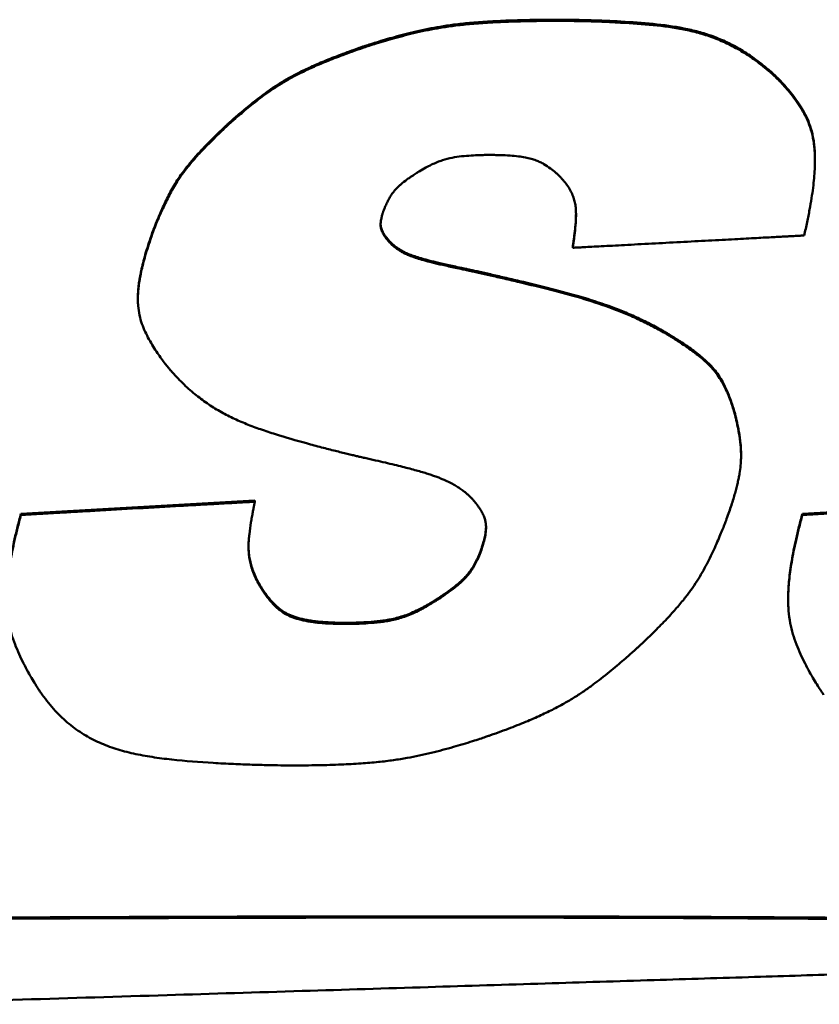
# Model space of a CAD drawing. Header units: inches. Extents: x 0.8 to 72.9, y -7.8 to 49.3.
# Tile 266 of 310: x 61.418 to 61.96, y 23.571 to 24.238. Entities that reach past the tile are written whole.
import ezdxf

# ---------------------------------------------------------------- set-up
doc = ezdxf.new("R2010")
doc.units = ezdxf.units.IN
doc.header["$MEASUREMENT"] = 0
doc.layers.add('Visible Edges(ROSSANSI)', color=7, linetype='Continuous', lineweight=50)
doc.layers.add('Visible Tangent Edges(ROSSANSI)', color=7, linetype='Continuous', lineweight=50)

msp = doc.modelspace()

# ---------------------------------------------------------------- linework, layer by layer
at = {"layer": 'Visible Edges(ROSSANSI)'}
for p, q in [((61.92635, 24.20369), (61.92635, 24.20291)), ((61.95664, 24.14394), (61.95664, 24.14316)), ((61.66842, 24.08835), (61.66842, 24.08757)), ((61.79246, 24.08469), (61.79246, 24.08391)), ((61.49782, 24.04998), (61.49782, 24.0492)), ((61.90659, 23.94368), (61.90659, 23.9429)), ((61.41857, 23.90361), (61.57712, 23.9126)), ((61.57712, 23.9126), (61.57712, 23.91182)), ((61.9481, 23.90361), (62.10665, 23.9126)), ((61.41857, 23.90361), (61.41857, 23.90283)), ((61.9481, 23.90361), (61.9481, 23.90283)), ((61.57829, 23.85934), (61.57829, 23.85856)), ((61.93848, 23.84649), (61.93848, 23.84571))]:
    msp.add_line(p, q, dxfattribs=at)
for points, knots in [([(61.64778, 24.21934), (61.64805, 24.21943), (61.6491, 24.2198), (61.65137, 24.22056), (61.65496, 24.22174), (61.66186, 24.22391), (61.6724, 24.22701), (61.68677, 24.23074), (61.70022, 24.23349), (61.71232, 24.23524), (61.72305, 24.2364), (61.73539, 24.23732), (61.7497, 24.23799), (61.76633, 24.23839), (61.77873, 24.2385), (61.78702, 24.23847), (61.79109, 24.23843), (61.79741, 24.23832), (61.80552, 24.23812), (61.81499, 24.23778), (61.82899, 24.2371), (61.84673, 24.23581), (61.86428, 24.23354), (61.87769, 24.23045), (61.88749, 24.22735), (61.89721, 24.22328), (61.90694, 24.21804), (61.91681, 24.21154), (61.92307, 24.20639), (61.92635, 24.20369)], [0, 0, 0, 0, 0.0022202, 0.0085276, 0.0183938, 0.0312915, 0.0640817, 0.1027311, 0.1449796, 0.1689741, 0.1960856, 0.227228, 0.2633154, 0.3052588, 0.3539652, 0.3577905, 0.3684968, 0.3849306, 0.4059399, 0.430375, 0.4570895, 0.5127945, 0.5659851, 0.5918808, 0.6179603, 0.6448271, 0.673159, 0.7036799, 0.7371277, 0.7371277, 0.7371277, 0.7371277]), ([(61.92635, 24.20291), (61.92307, 24.20561), (61.91681, 24.21076), (61.90694, 24.21726), (61.89721, 24.2225), (61.88749, 24.22657), (61.87769, 24.22967), (61.86428, 24.23276), (61.84673, 24.23503), (61.82899, 24.23632), (61.81499, 24.237), (61.80552, 24.23734), (61.79741, 24.23754), (61.79109, 24.23765), (61.78702, 24.23769), (61.77873, 24.23772), (61.76633, 24.23761), (61.7497, 24.23721), (61.73539, 24.23654), (61.72305, 24.23562), (61.71232, 24.23446), (61.70022, 24.23271), (61.68677, 24.22996), (61.6724, 24.22623), (61.66186, 24.22313), (61.65496, 24.22096), (61.65137, 24.21978), (61.6491, 24.21902), (61.64805, 24.21865), (61.64778, 24.21856)], [-0.7371277, -0.7371277, -0.7371277, -0.7371277, -0.7036799, -0.673159, -0.6448271, -0.6179603, -0.5918808, -0.5659851, -0.5127945, -0.4570895, -0.430375, -0.4059399, -0.3849306, -0.3684968, -0.3577905, -0.3539652, -0.3052588, -0.2633154, -0.227228, -0.1960856, -0.1689741, -0.1449796, -0.1027311, -0.0640817, -0.0312915, -0.0183938, -0.0085276, -0.0022202, 0, 0, 0, 0]), ([(61.55767, 24.16674), (61.55772, 24.16679), (61.5579, 24.16695), (61.55829, 24.16732), (61.55894, 24.16791), (61.56025, 24.1691), (61.56239, 24.17102), (61.56551, 24.17374), (61.56925, 24.17693), (61.5751, 24.18177), (61.58144, 24.18673), (61.58827, 24.19163), (61.59387, 24.19531), (61.60009, 24.199), (61.60715, 24.20274), (61.6137, 24.20586), (61.61952, 24.20844), (61.62438, 24.21049), (61.62962, 24.21261), (61.63528, 24.21479), (61.64137, 24.21706), (61.64559, 24.21856), (61.64778, 24.21934)], [0, 0, 0, 0, 0.0004954, 0.0019398, 0.0042707, 0.0074256, 0.0159576, 0.0270371, 0.0401671, 0.0548526, 0.0869239, 0.1035187, 0.1207947, 0.1393601, 0.1598408, 0.1828727, 0.1955457, 0.2090959, 0.223603, 0.239146, 0.255804, 0.2736557, 0.2736557, 0.2736557, 0.2736557]), ([(61.64778, 24.21856), (61.64559, 24.21778), (61.64137, 24.21628), (61.63528, 24.21401), (61.62962, 24.21183), (61.62438, 24.20971), (61.61952, 24.20766), (61.6137, 24.20508), (61.60715, 24.20196), (61.60009, 24.19822), (61.59387, 24.19453), (61.58827, 24.19085), (61.58144, 24.18595), (61.5751, 24.18099), (61.56925, 24.17616), (61.56551, 24.17296), (61.56239, 24.17024), (61.56025, 24.16832), (61.55894, 24.16713), (61.55829, 24.16654), (61.5579, 24.16617), (61.55772, 24.16601), (61.55767, 24.16596)], [-0.2736557, -0.2736557, -0.2736557, -0.2736557, -0.255804, -0.239146, -0.223603, -0.2090959, -0.1955457, -0.1828727, -0.1598408, -0.1393601, -0.1207947, -0.1035187, -0.0869239, -0.0548526, -0.0401671, -0.0270371, -0.0159576, -0.0074256, -0.0042707, -0.0019398, -0.0004954, 0, 0, 0, 0]), ([(61.92635, 24.20369), (61.9264, 24.20365), (61.9266, 24.20347), (61.92736, 24.2028), (61.9289, 24.20137), (61.93133, 24.199), (61.93439, 24.19584), (61.93785, 24.19197), (61.94152, 24.18749), (61.94517, 24.1825), (61.94862, 24.17707), (61.95169, 24.17115), (61.95417, 24.16451), (61.95555, 24.15835), (61.95626, 24.15288), (61.95658, 24.14844), (61.95664, 24.14543), (61.95664, 24.14394)], [0, 0, 0, 0, 0.0005374, 0.0021014, 0.0080224, 0.0171945, 0.0290587, 0.0430693, 0.058699, 0.0754464, 0.0928482, 0.110693, 0.1296676, 0.1508151, 0.162565, 0.1752917, 0.1875476, 0.1875476, 0.1875476, 0.1875476]), ([(61.94933, 24.09223), (61.95001, 24.09527), (61.95133, 24.1011), (61.95299, 24.10952), (61.95433, 24.11727), (61.95536, 24.1244), (61.95608, 24.13094), (61.95652, 24.13693), (61.95668, 24.14243), (61.95659, 24.14747), (61.95626, 24.1521), (61.95555, 24.15757), (61.95417, 24.16373), (61.95169, 24.17037), (61.94862, 24.17629), (61.94517, 24.18172), (61.94152, 24.18671), (61.93785, 24.19119), (61.93439, 24.19506), (61.93133, 24.19822), (61.9289, 24.20059), (61.92736, 24.20202), (61.9266, 24.20269), (61.9264, 24.20287), (61.92635, 24.20291)], [-0.3294896, -0.3294896, -0.3294896, -0.3294896, -0.3038284, -0.2802614, -0.2586564, -0.2388792, -0.2207938, -0.2042617, -0.1891421, -0.1752917, -0.162565, -0.1508151, -0.1296676, -0.110693, -0.0928482, -0.0754464, -0.058699, -0.0430693, -0.0290587, -0.0171945, -0.0080224, -0.0021014, -0.0005374, 0, 0, 0, 0]), ([(61.50823, 24.09568), (61.50825, 24.09573), (61.50832, 24.09591), (61.50859, 24.09663), (61.50915, 24.09812), (61.5101, 24.10053), (61.51138, 24.10367), (61.51296, 24.10738), (61.5155, 24.11306), (61.51839, 24.119), (61.5217, 24.12507), (61.52458, 24.1298), (61.52797, 24.13475), (61.53202, 24.14004), (61.53594, 24.14467), (61.53953, 24.14865), (61.54256, 24.1519), (61.54589, 24.15532), (61.54952, 24.15895), (61.55347, 24.16279), (61.55624, 24.16539), (61.55767, 24.16674)], [0, 0, 0, 0, 0.0004186, 0.0016394, 0.0062775, 0.013495, 0.0228739, 0.0339975, 0.0464513, 0.0737058, 0.0878513, 0.1026251, 0.1185653, 0.1362273, 0.1561756, 0.1671848, 0.1789779, 0.1916255, 0.2051976, 0.2197642, 0.2353949, 0.2353949, 0.2353949, 0.2353949]), ([(61.55767, 24.16596), (61.55624, 24.16461), (61.55347, 24.16201), (61.54952, 24.15817), (61.54589, 24.15454), (61.54256, 24.15112), (61.53953, 24.14787), (61.53594, 24.14389), (61.53202, 24.13926), (61.52797, 24.13397), (61.52458, 24.12902), (61.5217, 24.12429), (61.51839, 24.11822), (61.5155, 24.11228), (61.51296, 24.1066), (61.51138, 24.10289), (61.5101, 24.09976), (61.50915, 24.09734), (61.50859, 24.09585), (61.50832, 24.09513), (61.50825, 24.09495), (61.50823, 24.0949)], [-0.2353949, -0.2353949, -0.2353949, -0.2353949, -0.2197642, -0.2051976, -0.1916255, -0.1789779, -0.1671848, -0.1561756, -0.1362273, -0.1185653, -0.1026251, -0.0878513, -0.0737058, -0.0464513, -0.0339975, -0.0228739, -0.013495, -0.0062775, -0.0016394, -0.0004186, 0, 0, 0, 0]), ([(61.68843, 24.13567), (61.68989, 24.13653), (61.69266, 24.13816), (61.69674, 24.14024), (61.70053, 24.14192), (61.70512, 24.14362), (61.71065, 24.14506), (61.71721, 24.14596), (61.72347, 24.14645), (61.72837, 24.14668), (61.73172, 24.14678), (61.73352, 24.14681), (61.73467, 24.14682), (61.7366, 24.14683), (61.7394, 24.14681), (61.7443, 24.1467), (61.74971, 24.14645), (61.75541, 24.14592), (61.76018, 24.14521), (61.76417, 24.1443), (61.76753, 24.14323), (61.77042, 24.142), (61.77373, 24.14021), (61.77727, 24.13784), (61.78029, 24.13542), (61.7822, 24.13372), (61.78318, 24.1328), (61.78379, 24.1322), (61.78406, 24.13192), (61.78413, 24.13184)], [-0.2610172, -0.2610172, -0.2610172, -0.2610172, -0.2478, -0.2360222, -0.2254356, -0.2157903, -0.1983519, -0.1818443, -0.1653045, -0.1504761, -0.1444608, -0.139785, -0.1367546, -0.1356763, -0.1251283, -0.1154177, -0.0983002, -0.0838992, -0.0717818, -0.0615053, -0.0526225, -0.0446935, -0.0373053, -0.0233728, -0.0114782, -0.0067672, -0.0031467, -0.0008216, 0, 0, 0, 0]), ([(61.66415, 24.10854), (61.66439, 24.10919), (61.66486, 24.11044), (61.66559, 24.11223), (61.66633, 24.1139), (61.6673, 24.11591), (61.66854, 24.11817), (61.67012, 24.1206), (61.67177, 24.12271), (61.67349, 24.12458), (61.67529, 24.12627), (61.67779, 24.12837), (61.68036, 24.1303), (61.68291, 24.13209), (61.68462, 24.13324), (61.6861, 24.13421), (61.68714, 24.13487), (61.68779, 24.13528), (61.68811, 24.13548), (61.68831, 24.1356), (61.68841, 24.13566), (61.68843, 24.13567)], [-0.09937308, -0.09937308, -0.09937308, -0.09937308, -0.0937444, -0.08846233, -0.08350022, -0.07883111, -0.07026418, -0.06254102, -0.0554434, -0.04876039, -0.04229508, -0.03586915, -0.02300739, -0.01696409, -0.01148972, -0.00681941, -0.00318946, -0.00183872, -0.00083706, -0.00021423, 0, 0, 0, 0]), ([(61.78413, 24.13184), (61.7847, 24.13123), (61.7858, 24.13004), (61.78775, 24.12769), (61.78981, 24.12482), (61.79174, 24.12138), (61.79312, 24.11799), (61.79403, 24.11464), (61.79455, 24.11127), (61.79475, 24.10785), (61.79471, 24.10314), (61.79437, 24.09843), (61.79389, 24.09383), (61.7935, 24.09074), (61.79318, 24.08841), (61.79294, 24.0868), (61.79278, 24.08584), (61.79266, 24.08505), (61.79256, 24.08448), (61.7925, 24.08412), (61.79247, 24.08395), (61.79246, 24.08391)], [-0.1394468, -0.1394468, -0.1394468, -0.1394468, -0.1327956, -0.1265192, -0.114939, -0.1043852, -0.0945401, -0.0851023, -0.0758045, -0.0664244, -0.056786, -0.0368871, -0.0273385, -0.0186008, -0.0110847, -0.0079138, -0.0052032, -0.0030046, -0.00137, -0.0003512, 0, 0, 0, 0]), ([(61.66842, 24.08757), (61.66808, 24.08795), (61.66743, 24.08867), (61.66653, 24.08975), (61.66574, 24.09077), (61.66504, 24.09174), (61.66444, 24.09266), (61.66393, 24.09354), (61.6635, 24.09439), (61.66304, 24.09544), (61.66262, 24.0967), (61.66236, 24.09817), (61.66229, 24.09958), (61.66238, 24.10098), (61.66255, 24.10235), (61.6628, 24.10369), (61.66309, 24.10495), (61.66338, 24.10609), (61.66366, 24.10705), (61.66387, 24.10772), (61.66401, 24.10814), (61.66408, 24.10834), (61.66413, 24.10847), (61.66415, 24.10853), (61.66415, 24.10854)], [-0.06262221, -0.06262221, -0.06262221, -0.06262221, -0.05858455, -0.05484966, -0.05139548, -0.04819941, -0.04523833, -0.0424886, -0.0399261, -0.03752641, -0.03311979, -0.02907558, -0.02521993, -0.02140755, -0.01756102, -0.01377006, -0.01016948, -0.00689894, -0.0041012, -0.0019211, -0.00110834, -0.00050493, -0.00012932, 0, 0, 0, 0]), ([(61.79246, 24.08469), (61.79247, 24.08473), (61.7925, 24.0849), (61.79256, 24.08526), (61.79266, 24.08583), (61.79278, 24.08662), (61.79294, 24.08758), (61.79318, 24.08919), (61.7935, 24.09152), (61.79389, 24.09461), (61.79437, 24.09921), (61.79467, 24.10332), (61.79472, 24.10629), (61.79473, 24.10685)], [0, 0, 0, 0, 0.00035115, 0.00137, 0.00300462, 0.00520316, 0.00791379, 0.01108473, 0.01860075, 0.02733852, 0.03688708, 0.05678598, 0.06144518, 0.06144518, 0.06144518, 0.06144518]), ([(61.66232, 24.0999), (61.66233, 24.09959), (61.66239, 24.09879), (61.66262, 24.09748), (61.66304, 24.09622), (61.6635, 24.09517), (61.66393, 24.09432), (61.66444, 24.09344), (61.66504, 24.09252), (61.66574, 24.09155), (61.66653, 24.09053), (61.66743, 24.08945), (61.66808, 24.08873), (61.66842, 24.08835)], [0.02652539, 0.02652539, 0.02652539, 0.02652539, 0.02907558, 0.03311979, 0.03752641, 0.0399261, 0.0424886, 0.04523833, 0.04819941, 0.05139548, 0.05484966, 0.05858455, 0.06262221, 0.06262221, 0.06262221, 0.06262221]), ([(61.50823, 24.0949), (61.50741, 24.0926), (61.50584, 24.08819), (61.50377, 24.08178), (61.50203, 24.07583), (61.50062, 24.07031), (61.49951, 24.0652), (61.49869, 24.06047), (61.49814, 24.05608), (61.49784, 24.052), (61.49779, 24.0482), (61.49801, 24.0436), (61.49878, 24.03831), (61.50045, 24.03243), (61.50268, 24.02701), (61.50528, 24.02189), (61.50809, 24.01707), (61.51095, 24.01266), (61.51368, 24.00879), (61.51611, 24.00557), (61.51805, 24.00312), (61.51928, 24.00164), (61.51989, 24.00093), (61.52005, 24.00074), (61.52009, 24.0007)], [-0.277339, -0.277339, -0.277339, -0.277339, -0.2573412, -0.2389181, -0.2219651, -0.2063761, -0.1920431, -0.1788559, -0.1667022, -0.1554679, -0.1450374, -0.1352948, -0.117423, -0.1009645, -0.085142, -0.0694772, -0.0542413, -0.0399115, -0.0269915, -0.0160027, -0.0074788, -0.0019617, -0.000502, 0, 0, 0, 0]), ([(61.49782, 24.04998), (61.49782, 24.05088), (61.49787, 24.05314), (61.49814, 24.05686), (61.49869, 24.06125), (61.49951, 24.06598), (61.50062, 24.07109), (61.50203, 24.07661), (61.50377, 24.08255), (61.50584, 24.08897), (61.50741, 24.09338), (61.50823, 24.09568)], [0.1480317, 0.1480317, 0.1480317, 0.1480317, 0.1554679, 0.1667022, 0.1788559, 0.1920431, 0.2063761, 0.2219651, 0.2389181, 0.2573412, 0.277339, 0.277339, 0.277339, 0.277339]), ([(61.79246, 24.08391), (61.79276, 24.08393), (61.79391, 24.08399), (61.79641, 24.08412), (61.8004, 24.08433), (61.80572, 24.08461), (61.81218, 24.08496), (61.81962, 24.08535), (61.82786, 24.08579), (61.83996, 24.08643), (61.85581, 24.08727), (61.87488, 24.08828), (61.89044, 24.08911), (61.90208, 24.08973), (61.90982, 24.09014), (61.91673, 24.0905), (61.92279, 24.09083), (61.92805, 24.0911), (61.93256, 24.09134), (61.93638, 24.09155), (61.93956, 24.09172), (61.94218, 24.09185), (61.94468, 24.09199), (61.9468, 24.0921), (61.94844, 24.09219), (61.94912, 24.09222), (61.94933, 24.09223)], [-0.3990966, -0.3990966, -0.3990966, -0.3990966, -0.3968312, -0.3903273, -0.3800235, -0.3663582, -0.3497697, -0.3306967, -0.3095775, -0.2868507, -0.2383277, -0.1886355, -0.1412817, -0.1195779, -0.0997741, -0.0822114, -0.0668409, -0.0535165, -0.0420922, -0.0324217, -0.0243589, -0.0177577, -0.0124718, -0.0052615, -0.001559, 0, 0, 0, 0]), ([(61.66842, 24.08835), (61.66846, 24.0883), (61.66862, 24.08812), (61.66899, 24.08772), (61.66961, 24.0871), (61.67049, 24.08629), (61.67161, 24.08533), (61.67298, 24.08427), (61.67461, 24.08314), (61.6765, 24.08197), (61.67871, 24.08078), (61.68083, 24.07982), (61.68279, 24.07904), (61.68451, 24.07841), (61.68643, 24.07776), (61.68858, 24.07709), (61.69098, 24.07638), (61.69365, 24.07565), (61.69662, 24.07488), (61.69992, 24.07407), (61.70356, 24.07321), (61.70757, 24.07231), (61.71197, 24.07135), (61.71504, 24.07071), (61.71665, 24.07038)], [0, 0, 0, 0, 0.0005098, 0.0019838, 0.0043422, 0.007509, 0.0114136, 0.0159913, 0.0211844, 0.0269434, 0.0333133, 0.0406949, 0.0449223, 0.0495913, 0.0547653, 0.0605075, 0.0668809, 0.0739481, 0.0817715, 0.0904132, 0.0999353, 0.1103993, 0.121867, 0.1343997, 0.1343997, 0.1343997, 0.1343997]), ([(61.71665, 24.0696), (61.71504, 24.06993), (61.71197, 24.07058), (61.70757, 24.07153), (61.70356, 24.07243), (61.69992, 24.07329), (61.69662, 24.0741), (61.69365, 24.07487), (61.69098, 24.0756), (61.68858, 24.07631), (61.68643, 24.07698), (61.68451, 24.07763), (61.68279, 24.07826), (61.68083, 24.07904), (61.67871, 24.08), (61.6765, 24.08119), (61.67461, 24.08236), (61.67298, 24.08349), (61.67161, 24.08455), (61.67049, 24.08551), (61.66961, 24.08632), (61.66899, 24.08694), (61.66862, 24.08734), (61.66846, 24.08752), (61.66842, 24.08757)], [-0.1343997, -0.1343997, -0.1343997, -0.1343997, -0.121867, -0.1103993, -0.0999353, -0.0904132, -0.0817715, -0.0739481, -0.0668809, -0.0605075, -0.0547653, -0.0495913, -0.0449223, -0.0406949, -0.0333133, -0.0269434, -0.0211844, -0.0159913, -0.0114136, -0.007509, -0.0043422, -0.0019838, -0.0005098, 0, 0, 0, 0]), ([(61.71665, 24.07038), (61.71677, 24.07035), (61.71727, 24.07025), (61.71834, 24.07001), (61.72009, 24.06963), (61.72244, 24.06912), (61.72534, 24.06848), (61.73015, 24.06741), (61.73713, 24.06584), (61.7464, 24.06372), (61.7601, 24.06051), (61.77742, 24.05629), (61.79769, 24.0509), (61.81383, 24.04572), (61.82628, 24.04095), (61.83558, 24.03693), (61.84497, 24.03241), (61.85113, 24.02901), (61.85427, 24.02727)], [0, 0, 0, 0, 0.000987, 0.0038516, 0.008449, 0.0146346, 0.0222636, 0.0311913, 0.0523643, 0.0769964, 0.1039311, 0.1600847, 0.2135179, 0.2646967, 0.2902461, 0.3162234, 0.3429884, 0.3709109, 0.3709109, 0.3709109, 0.3709109]), ([(61.85427, 24.02649), (61.85113, 24.02823), (61.84497, 24.03163), (61.83558, 24.03615), (61.82628, 24.04017), (61.81383, 24.04494), (61.79769, 24.05012), (61.77742, 24.05551), (61.7601, 24.05973), (61.7464, 24.06294), (61.73713, 24.06506), (61.73015, 24.06663), (61.72534, 24.0677), (61.72244, 24.06834), (61.72009, 24.06885), (61.71834, 24.06923), (61.71727, 24.06947), (61.71677, 24.06957), (61.71665, 24.0696)], [-0.3709109, -0.3709109, -0.3709109, -0.3709109, -0.3429884, -0.3162234, -0.2902461, -0.2646967, -0.2135179, -0.1600847, -0.1039311, -0.0769964, -0.0523643, -0.0311913, -0.0222636, -0.0146346, -0.008449, -0.0038516, -0.000987, 0, 0, 0, 0]), ([(61.85427, 24.02727), (61.85432, 24.02724), (61.85451, 24.02714), (61.85492, 24.02689), (61.8556, 24.0265), (61.85694, 24.02571), (61.8591, 24.02441), (61.86214, 24.02252), (61.86567, 24.02025), (61.8709, 24.01674), (61.87617, 24.01293), (61.88124, 24.00878), (61.88484, 24.00542), (61.88823, 24.00169), (61.89141, 23.99746), (61.89438, 23.99259), (61.89662, 23.98803), (61.89833, 23.98398), (61.8996, 23.98062), (61.90083, 23.977), (61.90158, 23.97448), (61.90197, 23.97318)], [0, 0, 0, 0, 0.000437, 0.0017069, 0.003748, 0.0064988, 0.0138836, 0.0233707, 0.0344716, 0.0467006, 0.0726218, 0.0855038, 0.0984002, 0.1116626, 0.1256914, 0.1409246, 0.1578202, 0.1670374, 0.1768425, 0.187292, 0.1984413, 0.1984413, 0.1984413, 0.1984413]), ([(61.90197, 23.9724), (61.90158, 23.9737), (61.90083, 23.97622), (61.8996, 23.97984), (61.89833, 23.9832), (61.89662, 23.98725), (61.89438, 23.99181), (61.89141, 23.99668), (61.88823, 24.00091), (61.88484, 24.00464), (61.88124, 24.008), (61.87617, 24.01215), (61.8709, 24.01596), (61.86567, 24.01947), (61.86214, 24.02174), (61.8591, 24.02363), (61.85694, 24.02493), (61.8556, 24.02572), (61.85492, 24.02611), (61.85451, 24.02636), (61.85432, 24.02646), (61.85427, 24.02649)], [-0.1984413, -0.1984413, -0.1984413, -0.1984413, -0.187292, -0.1768425, -0.1670374, -0.1578202, -0.1409246, -0.1256914, -0.1116626, -0.0984002, -0.0855038, -0.0726218, -0.0467006, -0.0344716, -0.0233707, -0.0138836, -0.0064988, -0.003748, -0.0017069, -0.000437, 0, 0, 0, 0]), ([(61.52009, 24.0007), (61.52274, 23.99779), (61.52785, 23.9922), (61.53614, 23.9848), (61.54456, 23.97845), (61.55322, 23.97304), (61.56215, 23.9684), (61.57142, 23.96436), (61.58109, 23.96076), (61.59465, 23.95632), (61.60846, 23.95233), (61.62204, 23.9487), (61.63125, 23.94634), (61.63819, 23.94463), (61.64299, 23.94347), (61.64589, 23.94278), (61.64823, 23.94223), (61.64997, 23.94183), (61.65105, 23.94158), (61.65154, 23.94147), (61.65167, 23.94145)], [-0.3796585, -0.3796585, -0.3796585, -0.3796585, -0.3483039, -0.3192355, -0.291826, -0.2654687, -0.2396, -0.2137163, -0.1873808, -0.1602186, -0.1040576, -0.0771075, -0.0524519, -0.0312507, -0.0223085, -0.0146657, -0.0084679, -0.0038606, -0.0009894, 0, 0, 0, 0]), ([(61.89678, 23.90017), (61.89736, 23.90177), (61.89847, 23.90487), (61.89999, 23.90939), (61.90133, 23.9136), (61.90248, 23.91752), (61.90348, 23.92119), (61.90431, 23.92462), (61.905, 23.92784), (61.90571, 23.93173), (61.90631, 23.93621), (61.90662, 23.94122), (61.90657, 23.94584), (61.90614, 23.95157), (61.90536, 23.95702), (61.90441, 23.96213), (61.90372, 23.96542), (61.90307, 23.96818), (61.90254, 23.97029), (61.9022, 23.97158), (61.90203, 23.9722), (61.90198, 23.97236), (61.90197, 23.9724)], [-0.2033769, -0.2033769, -0.2033769, -0.2033769, -0.1893715, -0.176363, -0.1642868, -0.1530774, -0.1426694, -0.1329967, -0.1239929, -0.1155911, -0.1003285, -0.0866744, -0.0741079, -0.062131, -0.0391303, -0.0286354, -0.0192652, -0.0113662, -0.0052875, -0.001381, -0.0003526, 0, 0, 0, 0]), ([(61.90197, 23.97318), (61.90198, 23.97314), (61.90203, 23.97298), (61.9022, 23.97236), (61.90254, 23.97107), (61.90307, 23.96896), (61.90372, 23.9662), (61.90441, 23.96291), (61.90536, 23.9578), (61.90614, 23.95235), (61.90653, 23.94713), (61.90659, 23.94468), (61.90659, 23.94368)], [0, 0, 0, 0, 0.00035264, 0.00138096, 0.0052875, 0.01136617, 0.01926525, 0.02863535, 0.03913029, 0.06213103, 0.07410786, 0.08238251, 0.08238251, 0.08238251, 0.08238251]), ([(61.65167, 23.94145), (61.65409, 23.94091), (61.65873, 23.93988), (61.66538, 23.93835), (61.67144, 23.93691), (61.67694, 23.93555), (61.68193, 23.93426), (61.68643, 23.93303), (61.69047, 23.93187), (61.69411, 23.93076), (61.69737, 23.92969), (61.70028, 23.92867), (61.70289, 23.92768), (61.70587, 23.92645), (61.70911, 23.92495), (61.71249, 23.92308), (61.71538, 23.92126), (61.71789, 23.9195), (61.72001, 23.91784), (61.72175, 23.91636), (61.7231, 23.9151), (61.72407, 23.91413), (61.72465, 23.91351), (61.7249, 23.91322), (61.72496, 23.91315)], [-0.2051938, -0.2051938, -0.2051938, -0.2051938, -0.1862088, -0.1688304, -0.1529658, -0.1385219, -0.1254054, -0.1135227, -0.1027799, -0.0930826, -0.0843363, -0.0764458, -0.0693156, -0.0628501, -0.0515324, -0.0417339, -0.0328506, -0.024822, -0.0177314, -0.0116739, -0.0067548, -0.0030877, -0.0007938, 0, 0, 0, 0]), ([(61.57712, 23.91182), (61.57697, 23.91181), (61.57638, 23.91178), (61.57507, 23.9117), (61.57295, 23.91158), (61.57008, 23.91142), (61.5665, 23.91122), (61.5623, 23.91098), (61.55751, 23.91071), (61.55012, 23.91029), (61.53988, 23.90971), (61.52172, 23.90868), (61.49785, 23.90733), (61.47398, 23.90597), (61.45581, 23.90494), (61.44557, 23.90436), (61.43819, 23.90394), (61.4334, 23.90367), (61.42919, 23.90343), (61.42562, 23.90323), (61.42274, 23.90307), (61.42062, 23.90295), (61.41932, 23.90287), (61.41872, 23.90284), (61.41857, 23.90283)], [-0.403478, -0.403478, -0.403478, -0.403478, -0.4023205, -0.3989467, -0.3935043, -0.386141, -0.3770047, -0.366243, -0.3540037, -0.3404345, -0.3098979, -0.275815, -0.201739, -0.127663, -0.0935801, -0.0630434, -0.0494743, -0.037235, -0.0264733, -0.0173369, -0.0099737, -0.0045312, -0.0011574, 0, 0, 0, 0]), ([(61.57829, 23.85856), (61.57762, 23.86003), (61.57632, 23.86284), (61.57485, 23.86705), (61.5738, 23.87105), (61.57314, 23.87491), (61.57282, 23.87867), (61.57279, 23.8824), (61.57299, 23.88614), (61.5735, 23.89124), (61.57423, 23.89631), (61.57506, 23.90124), (61.57566, 23.90455), (61.57614, 23.90704), (61.57648, 23.90875), (61.57669, 23.90977), (61.57686, 23.91061), (61.57699, 23.91122), (61.57707, 23.9116), (61.57711, 23.91178), (61.57712, 23.91182)], [-0.149753, -0.149753, -0.149753, -0.149753, -0.1365694, -0.1244712, -0.1132058, -0.1025244, -0.0921906, -0.0819866, -0.0717176, -0.0612115, -0.0396445, -0.0293438, -0.0199412, -0.0118705, -0.0084704, -0.0055664, -0.0032128, -0.0014643, -0.0003752, 0, 0, 0, 0]), ([(61.72496, 23.91315), (61.72546, 23.91254), (61.72643, 23.91138), (61.72775, 23.90965), (61.72891, 23.908), (61.72993, 23.90644), (61.73081, 23.90495), (61.73156, 23.90353), (61.73218, 23.90217), (61.73284, 23.90047), (61.73342, 23.89843), (61.73377, 23.89605), (61.73381, 23.89376), (61.73357, 23.89076), (61.73305, 23.88783), (61.7324, 23.88504), (61.7319, 23.8832), (61.73144, 23.88163), (61.73109, 23.88054), (61.73086, 23.87986), (61.73075, 23.87952), (61.73068, 23.87931), (61.73064, 23.87922), (61.73063, 23.8792)], [-0.1002699, -0.1002699, -0.1002699, -0.1002699, -0.0939852, -0.0881588, -0.0827567, -0.0777441, -0.0730854, -0.0687441, -0.0646834, -0.0608659, -0.0538147, -0.0472978, -0.0410526, -0.0348588, -0.0224308, -0.016566, -0.0112382, -0.0066804, -0.0031291, -0.0018052, -0.0008224, -0.0002106, 0, 0, 0, 0]), ([(62.10665, 23.91182), (62.1065, 23.91181), (62.10591, 23.91178), (62.1046, 23.9117), (62.10248, 23.91158), (62.09961, 23.91142), (62.09604, 23.91122), (62.09183, 23.91098), (62.08704, 23.91071), (62.07966, 23.91029), (62.06942, 23.90971), (62.05125, 23.90868), (62.02738, 23.90733), (62.00351, 23.90597), (61.98534, 23.90494), (61.9751, 23.90436), (61.96772, 23.90394), (61.96293, 23.90367), (61.95872, 23.90343), (61.95515, 23.90323), (61.95227, 23.90307), (61.95016, 23.90295), (61.94885, 23.90287), (61.94826, 23.90284), (61.9481, 23.90283)], [-0.4034755, -0.4034755, -0.4034755, -0.4034755, -0.4023181, -0.3989443, -0.3935019, -0.3861387, -0.3770023, -0.3662407, -0.3540015, -0.3404325, -0.309896, -0.2758133, -0.2017378, -0.1276622, -0.0935795, -0.063043, -0.049474, -0.0372348, -0.0264732, -0.0173368, -0.0099736, -0.0045312, -0.0011574, 0, 0, 0, 0]), ([(61.41857, 23.90283), (61.41778, 23.89987), (61.41627, 23.89416), (61.4143, 23.88588), (61.41265, 23.8782), (61.41133, 23.87108), (61.41031, 23.86448), (61.40958, 23.85837), (61.40913, 23.85269), (61.40892, 23.84743), (61.40896, 23.84252), (61.40929, 23.83658), (61.4102, 23.82976), (61.41205, 23.82216), (61.41448, 23.81514), (61.41727, 23.8085), (61.42027, 23.80225), (61.42331, 23.79654), (61.42621, 23.79151), (61.42878, 23.78732), (61.43083, 23.78416), (61.43214, 23.78222), (61.43279, 23.7813), (61.43296, 23.78106), (61.433, 23.781)], [-0.3511368, -0.3511368, -0.3511368, -0.3511368, -0.325876, -0.3025354, -0.2809902, -0.2611139, -0.2427785, -0.2258546, -0.2102109, -0.1957151, -0.1822337, -0.1696328, -0.1465495, -0.1254276, -0.1053173, -0.0855942, -0.0665709, -0.0488114, -0.0329029, -0.0194489, -0.0090641, -0.0023715, -0.0006061, 0, 0, 0, 0]), ([(61.40895, 23.8465), (61.40895, 23.84702), (61.40896, 23.8493), (61.40913, 23.85347), (61.40958, 23.85915), (61.41031, 23.86526), (61.41133, 23.87186), (61.41265, 23.87898), (61.4143, 23.88666), (61.41627, 23.89494), (61.41778, 23.90065), (61.41857, 23.90361)], [0.1913395, 0.1913395, 0.1913395, 0.1913395, 0.1957151, 0.2102109, 0.2258546, 0.2427785, 0.2611139, 0.2809902, 0.3025354, 0.325876, 0.3511368, 0.3511368, 0.3511368, 0.3511368]), ([(61.83721, 23.81363), (61.83891, 23.81523), (61.84221, 23.81832), (61.84691, 23.82288), (61.85123, 23.82719), (61.85519, 23.83128), (61.85881, 23.83516), (61.8631, 23.83993), (61.8678, 23.84552), (61.87266, 23.85193), (61.87674, 23.85796), (61.88023, 23.86376), (61.88426, 23.87123), (61.8878, 23.87858), (61.89092, 23.88561), (61.89287, 23.89022), (61.89445, 23.89412), (61.89552, 23.89684), (61.89617, 23.89852), (61.89648, 23.89936), (61.89667, 23.89987), (61.89676, 23.90011), (61.89678, 23.90017)], [-0.2858206, -0.2858206, -0.2858206, -0.2858206, -0.2672699, -0.2499582, -0.2338035, -0.2187232, -0.2046345, -0.1914541, -0.1674861, -0.1461492, -0.1267784, -0.108721, -0.0913458, -0.0577016, -0.0422723, -0.0284659, -0.0168072, -0.0078237, -0.0045004, -0.0020445, -0.0005222, 0, 0, 0, 0]), ([(61.9481, 23.90283), (61.94732, 23.89987), (61.9458, 23.89416), (61.94383, 23.88588), (61.94219, 23.8782), (61.94086, 23.87108), (61.93985, 23.86448), (61.93912, 23.85837), (61.93866, 23.85269), (61.93845, 23.84743), (61.93849, 23.84252), (61.93883, 23.83658), (61.93973, 23.82976), (61.94158, 23.82216), (61.94401, 23.81514), (61.9468, 23.8085), (61.9498, 23.80225), (61.95284, 23.79654), (61.95574, 23.79151), (61.95831, 23.78732), (61.96036, 23.78416), (61.96167, 23.78222), (61.96231, 23.7813), (61.96248, 23.78106), (61.96253, 23.781)], [-0.351136, -0.351136, -0.351136, -0.351136, -0.3258751, -0.3025345, -0.2809891, -0.2611127, -0.2427773, -0.2258533, -0.2102096, -0.1957138, -0.1822323, -0.1696315, -0.1465483, -0.1254265, -0.1053165, -0.0855936, -0.0665705, -0.0488112, -0.0329028, -0.0194489, -0.0090641, -0.0023715, -0.0006061, 0, 0, 0, 0]), ([(61.93848, 23.84649), (61.93848, 23.84702), (61.9385, 23.8493), (61.93866, 23.85347), (61.93912, 23.85915), (61.93985, 23.86526), (61.94086, 23.87186), (61.94219, 23.87898), (61.94383, 23.88666), (61.9458, 23.89494), (61.94732, 23.90065), (61.9481, 23.90361)], [0.1913254, 0.1913254, 0.1913254, 0.1913254, 0.1957138, 0.2102096, 0.2258533, 0.2427773, 0.2611127, 0.2809891, 0.3025345, 0.3258751, 0.351136, 0.351136, 0.351136, 0.351136]), ([(61.73063, 23.87998), (61.73064, 23.88), (61.73068, 23.88009), (61.73075, 23.8803), (61.73086, 23.88064), (61.73109, 23.88131), (61.73144, 23.88241), (61.7319, 23.88398), (61.7324, 23.88582), (61.73305, 23.88861), (61.73357, 23.89154), (61.73376, 23.89387), (61.73378, 23.89471), (61.73378, 23.8948)], [0, 0, 0, 0, 0.00021061, 0.00082236, 0.00180519, 0.00312909, 0.00668044, 0.01123816, 0.01656604, 0.02243078, 0.0348588, 0.04105265, 0.04178013, 0.04178013, 0.04178013, 0.04178013]), ([(61.57281, 23.88149), (61.57282, 23.88082), (61.57287, 23.8789), (61.57314, 23.87569), (61.5738, 23.87183), (61.57485, 23.86783), (61.57632, 23.86362), (61.57762, 23.86081), (61.57829, 23.85934)], [0.08661732, 0.08661732, 0.08661732, 0.08661732, 0.09219056, 0.10252439, 0.11320575, 0.12447124, 0.13656935, 0.14975295, 0.14975295, 0.14975295, 0.14975295]), ([(61.69894, 23.84486), (61.69897, 23.84488), (61.6991, 23.84496), (61.69936, 23.84512), (61.69979, 23.84539), (61.70065, 23.84594), (61.70202, 23.84684), (61.70397, 23.84814), (61.70623, 23.84969), (61.70959, 23.85207), (61.71298, 23.85465), (61.71627, 23.85741), (61.71863, 23.85963), (61.72087, 23.86205), (61.72301, 23.86476), (61.72506, 23.86785), (61.72665, 23.87072), (61.72789, 23.87326), (61.72882, 23.87536), (61.72975, 23.87761), (61.73033, 23.87917), (61.73063, 23.87998)], [0, 0, 0, 0, 0.0002855, 0.0011152, 0.0024492, 0.0042475, 0.0090775, 0.0152865, 0.0225566, 0.0305717, 0.0475811, 0.0560416, 0.0645106, 0.0732045, 0.0823629, 0.092244, 0.103117, 0.1090111, 0.115255, 0.121882, 0.1289254, 0.1289254, 0.1289254, 0.1289254]), ([(61.73063, 23.8792), (61.73033, 23.87839), (61.72975, 23.87683), (61.72882, 23.87458), (61.72789, 23.87248), (61.72665, 23.86994), (61.72506, 23.86707), (61.72301, 23.86398), (61.72087, 23.86127), (61.71863, 23.85885), (61.71627, 23.85663), (61.71298, 23.85387), (61.70959, 23.85129), (61.70623, 23.84891), (61.70397, 23.84736), (61.70202, 23.84606), (61.70065, 23.84516), (61.69979, 23.84461), (61.69936, 23.84434), (61.6991, 23.84418), (61.69897, 23.8441), (61.69894, 23.84408)], [-0.1289254, -0.1289254, -0.1289254, -0.1289254, -0.121882, -0.115255, -0.1090111, -0.103117, -0.092244, -0.0823629, -0.0732045, -0.0645106, -0.0560416, -0.0475811, -0.0305717, -0.0225566, -0.0152865, -0.0090775, -0.0042475, -0.0024492, -0.0011152, -0.0002855, 0, 0, 0, 0]), ([(61.57829, 23.85934), (61.57831, 23.8593), (61.57838, 23.85915), (61.57867, 23.8586), (61.57928, 23.85746), (61.5803, 23.85564), (61.58171, 23.85333), (61.58346, 23.85067), (61.58554, 23.8478), (61.58792, 23.84487), (61.59058, 23.84201), (61.59359, 23.8393), (61.5971, 23.83685), (61.60051, 23.83512), (61.60362, 23.83391), (61.60627, 23.83306), (61.6092, 23.83229), (61.61244, 23.83162), (61.61601, 23.83104), (61.61993, 23.83056), (61.62424, 23.83018), (61.62896, 23.82991), (61.63412, 23.82974), (61.63771, 23.82972), (61.63958, 23.82971)], [0, 0, 0, 0, 0.0003419, 0.001335, 0.0050819, 0.0108563, 0.0182798, 0.0269815, 0.0366015, 0.0467965, 0.0572473, 0.0677831, 0.0787551, 0.090748, 0.0973402, 0.1044443, 0.112149, 0.1205418, 0.1297087, 0.1397338, 0.1506991, 0.1626845, 0.1757685, 0.1900279, 0.1900279, 0.1900279, 0.1900279]), ([(61.63958, 23.82893), (61.63771, 23.82894), (61.63412, 23.82896), (61.62896, 23.82913), (61.62424, 23.8294), (61.61993, 23.82978), (61.61601, 23.83026), (61.61244, 23.83084), (61.6092, 23.83151), (61.60627, 23.83228), (61.60362, 23.83313), (61.60051, 23.83434), (61.5971, 23.83607), (61.59359, 23.83852), (61.59058, 23.84123), (61.58792, 23.84409), (61.58554, 23.84702), (61.58346, 23.84989), (61.58171, 23.85255), (61.5803, 23.85486), (61.57928, 23.85668), (61.57867, 23.85782), (61.57838, 23.85837), (61.57831, 23.85852), (61.57829, 23.85856)], [-0.1900279, -0.1900279, -0.1900279, -0.1900279, -0.1757685, -0.1626845, -0.1506991, -0.1397338, -0.1297087, -0.1205418, -0.112149, -0.1044443, -0.0973402, -0.090748, -0.0787551, -0.0677831, -0.0572473, -0.0467965, -0.0366015, -0.0269815, -0.0182798, -0.0108563, -0.0050819, -0.001335, -0.0003419, 0, 0, 0, 0]), ([(61.63958, 23.82971), (61.63962, 23.82971), (61.6398, 23.82971), (61.64018, 23.82971), (61.6408, 23.82972), (61.64204, 23.82974), (61.64405, 23.82978), (61.64692, 23.82987), (61.65029, 23.83002), (61.65538, 23.83032), (61.66067, 23.83078), (61.66603, 23.83149), (61.67008, 23.83223), (61.67423, 23.83324), (61.67855, 23.8346), (61.68312, 23.83638), (61.6871, 23.83822), (61.69047, 23.83995), (61.69319, 23.84144), (61.69603, 23.84308), (61.69795, 23.84425), (61.69894, 23.84486)], [0, 0, 0, 0, 0.0003389, 0.0013245, 0.0029104, 0.0050499, 0.0108043, 0.0182166, 0.026917, 0.0365371, 0.0570746, 0.067376, 0.0777756, 0.0885595, 0.1000371, 0.1125351, 0.1263891, 0.1339309, 0.1419379, 0.1504518, 0.1595139, 0.1595139, 0.1595139, 0.1595139]), ([(61.69894, 23.84408), (61.69795, 23.84347), (61.69603, 23.8423), (61.69319, 23.84066), (61.69047, 23.83917), (61.6871, 23.83744), (61.68312, 23.8356), (61.67855, 23.83382), (61.67423, 23.83246), (61.67008, 23.83145), (61.66603, 23.83071), (61.66067, 23.83), (61.65538, 23.82954), (61.65029, 23.82924), (61.64692, 23.82909), (61.64405, 23.829), (61.64204, 23.82896), (61.6408, 23.82894), (61.64018, 23.82893), (61.6398, 23.82893), (61.63962, 23.82893), (61.63958, 23.82893)], [-0.1595139, -0.1595139, -0.1595139, -0.1595139, -0.1504518, -0.1419379, -0.1339309, -0.1263891, -0.1125351, -0.1000371, -0.0885595, -0.0777756, -0.067376, -0.0570746, -0.0365371, -0.026917, -0.0182166, -0.0108043, -0.0050499, -0.0029104, -0.0013245, -0.0003389, 0, 0, 0, 0]), ([(61.73681, 23.75353), (61.73915, 23.75437), (61.74366, 23.75598), (61.75017, 23.75843), (61.75623, 23.7608), (61.76187, 23.76311), (61.76712, 23.76536), (61.77345, 23.76823), (61.78062, 23.77173), (61.78841, 23.77597), (61.79534, 23.78019), (61.80166, 23.78444), (61.80948, 23.79015), (61.81679, 23.79594), (61.82359, 23.80161), (61.82797, 23.80537), (61.83163, 23.80858), (61.83416, 23.81084), (61.83571, 23.81225), (61.83647, 23.81295), (61.83694, 23.81338), (61.83716, 23.81358), (61.83721, 23.81363)], [-0.3071265, -0.3071265, -0.3071265, -0.3071265, -0.2880743, -0.2702389, -0.2535376, -0.2378876, -0.2232054, -0.2094074, -0.1841305, -0.1613853, -0.1405063, -0.1208417, -0.1017601, -0.0645097, -0.0473288, -0.031912, -0.0188636, -0.00879, -0.0050587, -0.0022991, -0.0005875, 0, 0, 0, 0]), ([(61.433, 23.781), (61.43585, 23.77729), (61.44129, 23.7702), (61.45085, 23.76119), (61.46092, 23.75395), (61.47163, 23.74833), (61.48296, 23.74407), (61.49493, 23.74093), (61.50758, 23.73864), (61.52561, 23.73638), (61.54403, 23.73496), (61.5622, 23.73403), (61.57459, 23.73356), (61.58527, 23.73328), (61.59362, 23.73313), (61.59883, 23.73308), (61.60136, 23.73307), (61.60799, 23.73306), (61.6193, 23.73315), (61.63493, 23.73359), (61.6485, 23.73431), (61.66033, 23.7353), (61.67075, 23.73654), (61.68275, 23.73843), (61.69634, 23.74138), (61.71105, 23.74535), (61.722, 23.74865), (61.72922, 23.75097), (61.73301, 23.75223), (61.73541, 23.75304), (61.73653, 23.75343), (61.73681, 23.75353)], [-0.8198956, -0.8198956, -0.8198956, -0.8198956, -0.7823361, -0.7481341, -0.7161395, -0.6852499, -0.6544983, -0.6231132, -0.590529, -0.5563562, -0.4845651, -0.4497343, -0.4176984, -0.3900304, -0.3683084, -0.3541137, -0.3503339, -0.34903, -0.3035846, -0.2641523, -0.2299031, -0.2000024, -0.1736139, -0.1499026, -0.1072273, -0.067354, -0.0330744, -0.0194888, -0.0090552, -0.0023622, 0, 0, 0, 0]), ([(60.18789, 23.60811), (60.18945, 23.60823), (60.19631, 23.60878), (60.21323, 23.6098), (60.24435, 23.6114), (60.2926, 23.61339), (60.36091, 23.6157), (60.43169, 23.61764), (60.50053, 23.61927), (60.56218, 23.62057), (60.63104, 23.62186), (60.70739, 23.62313), (60.7911, 23.62436), (60.91525, 23.62597), (61.15407, 23.62852), (61.43347, 23.63037), (61.71352, 23.63088), (61.88162, 23.63047), (62.0074, 23.62959), (62.09263, 23.62866), (62.17016, 23.6275), (62.21915, 23.62632), (62.24218, 23.62577)], [0, 0, 0, 0, 0.011891, 0.052486, 0.129183, 0.249392, 0.42053, 0.650022, 0.78897, 0.945292, 1.119916, 1.31377, 1.527156, 1.757865, 2.259911, 3.34711, 3.886894, 4.393892, 4.628011, 4.845435, 5.043331, 5.218874, 5.218874, 5.218874, 5.218874]), ([(62.24218, 23.62499), (62.21915, 23.62554), (62.17016, 23.62672), (62.09263, 23.62788), (62.0074, 23.62881), (61.88162, 23.62969), (61.71352, 23.6301), (61.43347, 23.62959), (61.15407, 23.62774), (60.91525, 23.62519), (60.7911, 23.62358), (60.70739, 23.62235), (60.63104, 23.62108), (60.56218, 23.61979), (60.50053, 23.61849), (60.43169, 23.61686), (60.36091, 23.61492), (60.2926, 23.61261), (60.24435, 23.61062), (60.21323, 23.60902), (60.19631, 23.608), (60.18945, 23.60745), (60.18789, 23.60733)], [-5.218874, -5.218874, -5.218874, -5.218874, -5.043331, -4.845435, -4.628011, -4.393892, -3.886894, -3.34711, -2.259911, -1.757865, -1.527156, -1.31377, -1.119916, -0.945292, -0.78897, -0.650022, -0.42053, -0.249392, -0.129183, -0.052486, -0.011891, 0, 0, 0, 0]), ([(61.31513, 23.57116), (61.34999, 23.57223), (61.41749, 23.57429), (61.51549, 23.5773), (61.6071, 23.58012), (61.69253, 23.58276), (61.77201, 23.58522), (61.84576, 23.58751), (61.91402, 23.58964), (61.97701, 23.59161), (62.03496, 23.59343), (62.08809, 23.59511), (62.13663, 23.59665), (62.18081, 23.59805), (62.22085, 23.59933), (62.26663, 23.6008), (62.31519, 23.60238), (62.36404, 23.60397), (62.40148, 23.60521), (62.42906, 23.60614), (62.44829, 23.6068), (62.46071, 23.60724), (62.46804, 23.6075), (62.4714, 23.60764), (62.47255, 23.60769)], [-2.941572, -2.941572, -2.941572, -2.941572, -2.675837, -2.42695, -2.194335, -1.977416, -1.775617, -1.588362, -1.415074, -1.255179, -1.108099, -0.973259, -0.850082, -0.737993, -0.636416, -0.544775, -0.388995, -0.266167, -0.172293, -0.103497, -0.055901, -0.02563, -0.008807, 0, 0, 0, 0])]:
    msp.add_open_spline(points, degree=3, knots=knots, dxfattribs=at)
at = {"layer": 'Visible Tangent Edges(ROSSANSI)'}
for p, q in [((61.64778, 24.21934), (61.64778, 24.21856)), ((61.55767, 24.16674), (61.55767, 24.16596)), ((61.50823, 24.09568), (61.50823, 24.0949)), ((61.71665, 24.07038), (61.71665, 24.0696)), ((61.85427, 24.02727), (61.85427, 24.02649)), ((61.90197, 23.97318), (61.90197, 23.9724)), ((61.73063, 23.87998), (61.73063, 23.8792)), ((61.69894, 23.84486), (61.69894, 23.84408)), ((61.63958, 23.82971), (61.63958, 23.82893))]:
    msp.add_line(p, q, dxfattribs=at)

doc.saveas('drawing.dxf')
